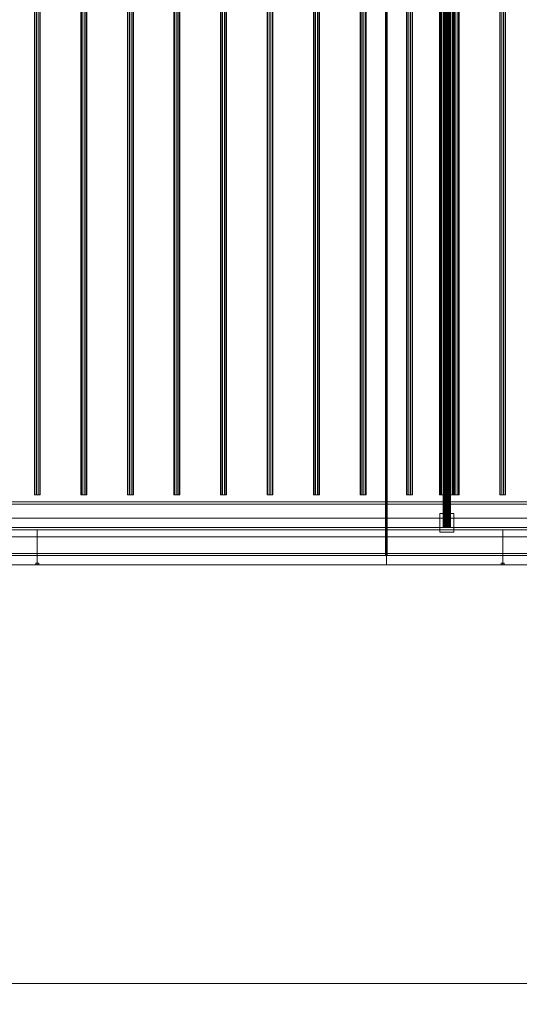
# Model space of a CAD drawing. Header units: millimetres. Extents: x -3490 to 61924, y -72580 to 6847.
# Tile 906 of 1056: x 41423 to 42497, y -20345 to -18228. Entities that reach past the tile are written whole.
import ezdxf

# ---------------------------------------------------------------- set-up
doc = ezdxf.new("R2010")
doc.units = ezdxf.units.MM
doc.layers.add('COTAS_O', color=1, linetype='Continuous', lineweight=0)
doc.layers.add('superior_secador', color=7, linetype='Continuous', lineweight=0)
doc.dimstyles.new('R19_100', dxfattribs={"dimtxt": 250, "dimasz": 150, "dimexe": 150, "dimexo": 80, "dimgap": 100, "dimtad": 1, "dimtih": 1, "dimtoh": 1, "dimdsep": 46, "dimcen": 0.09, "dimadec": 0, "dimazin": 0, "dimtfac": 1, "dimtdec": 4, "dimtofl": 0, "dimtmove": 0, "dimatfit": 3, "dimfxl": 1, "dimtolj": 1, "dimtzin": 0, "dimarcsym": 0})

# ---------------------------------------------------------------- blocks, each defined once
blk = doc.blocks.new('DIM_R29_48')
at = {"layer": 'COTAS_O'}
for p, q in [((40461.1, -19400), (40461.1, -20300)), ((60461.1, -19400), (60461.1, -20300)), ((40461.1, -20300), (40611.1, -20255)), ((60461.1, -20300), (60311.1, -20255)), ((40461.1, -20300), (60461.1, -20300)), ((40461.1, -20300), (40611.1, -20345)), ((60461.1, -20300), (60311.1, -20345))]:
    blk.add_line(p, q, dxfattribs=at)
blk.add_text('20000 O', height=250, dxfattribs=at).set_placement((50461.1, -20200))

msp = doc.modelspace()

# ---------------------------------------------------------------- linework, layer by layer
at = {"layer": 'superior_secador'}
for p, q in [((42211.134, -16600), (42211.134, -19400)), ((42209.134, -19380), (42209.134, -16620)), ((42213.134, -16620), (42213.134, -19380)), ((42333.134, -16680), (42333.134, -19320)), ((42333.406, -16680), (42333.406, -19320)), ((42334.206, -16680), (42334.206, -19320)), ((42335.477, -16680), (42335.477, -19320)), ((42337.134, -16680), (42337.134, -19320)), ((42339.063, -16680), (42339.063, -19320)), ((42341.134, -16680), (42341.134, -19320)), ((42343.204, -16680), (42343.204, -19320)), ((42345.134, -16680), (42345.134, -19320)), ((42346.791, -16680), (42346.791, -19320)), ((42348.062, -16680), (42348.062, -19320)), ((42348.861, -16680), (42348.861, -19320)), ((42349.134, -19320), (42349.134, -16680)), ((41454.784, -16750), (41454.784, -19250)), ((41455.997, -16750), (41455.997, -19250)), ((41459.172, -16750), (41459.172, -19250)), ((41463.096, -16750), (41463.096, -19250)), ((41466.271, -16750), (41466.271, -19250)), ((41467.484, -19250), (41467.484, -16750)), ((41554.784, -16750), (41554.784, -19250)), ((41555.997, -16750), (41555.997, -19250)), ((41559.172, -16750), (41559.172, -19250)), ((41563.096, -16750), (41563.096, -19250)), ((41566.271, -16750), (41566.271, -19250)), ((41567.484, -19250), (41567.484, -16750)), ((41654.784, -16750), (41654.784, -19250)), ((41655.997, -16750), (41655.997, -19250)), ((41659.172, -16750), (41659.172, -19250)), ((41663.096, -16750), (41663.096, -19250)), ((41666.271, -16750), (41666.271, -19250)), ((41667.484, -19250), (41667.484, -16750)), ((41754.784, -16750), (41754.784, -19250)), ((41755.997, -16750), (41755.997, -19250)), ((41759.172, -16750), (41759.172, -19250)), ((41763.096, -16750), (41763.096, -19250)), ((41766.271, -16750), (41766.271, -19250)), ((41767.484, -19250), (41767.484, -16750)), ((41854.784, -16750), (41854.784, -19250)), ((41855.997, -16750), (41855.997, -19250)), ((41859.172, -16750), (41859.172, -19250)), ((41863.096, -16750), (41863.096, -19250)), ((41866.271, -16750), (41866.271, -19250)), ((41867.484, -19250), (41867.484, -16750)), ((41954.784, -16750), (41954.784, -19250)), ((41955.997, -16750), (41955.997, -19250)), ((41959.172, -16750), (41959.172, -19250)), ((41963.096, -16750), (41963.096, -19250)), ((41966.271, -16750), (41966.271, -19250)), ((41967.484, -19250), (41967.484, -16750)), ((42054.784, -16750), (42054.784, -19250)), ((42055.997, -16750), (42055.997, -19250)), ((42059.172, -16750), (42059.172, -19250)), ((42063.096, -16750), (42063.096, -19250)), ((42066.271, -16750), (42066.271, -19250)), ((42067.484, -19250), (42067.484, -16750)), ((42154.784, -16750), (42154.784, -19250)), ((42155.997, -16750), (42155.997, -19250)), ((42159.172, -16750), (42159.172, -19250)), ((42163.096, -16750), (42163.096, -19250)), ((42166.271, -16750), (42166.271, -19250)), ((42167.484, -19250), (42167.484, -16750)), ((42254.784, -16750), (42254.784, -19250)), ((42255.997, -16750), (42255.997, -19250)), ((42259.172, -16750), (42259.172, -19250)), ((42263.096, -16750), (42263.096, -19250)), ((42266.271, -16750), (42266.271, -19250)), ((42267.484, -19250), (42267.484, -16750)), ((42325.134, -16750), (42325.134, -19250)), ((42325.679, -16750), (42325.679, -19250)), ((42327.277, -16750), (42327.277, -19250)), ((42329.82, -16750), (42329.82, -19250)), ((42333.134, -16750), (42333.134, -19250)), ((42336.993, -16750), (42336.993, -19250)), ((42341.134, -16750), (42341.134, -19250)), ((42345.275, -16750), (42345.275, -19250)), ((42349.134, -16750), (42349.134, -19250)), ((42352.448, -16750), (42352.448, -19250)), ((42354.784, -16750), (42354.784, -19250)), ((42354.99, -16750), (42354.99, -19250)), ((42355.997, -16750), (42355.997, -19250)), ((42356.589, -16750), (42356.589, -19250)), ((42357.134, -19250), (42357.134, -16750)), ((42359.172, -16750), (42359.172, -19250)), ((42363.096, -16750), (42363.096, -19250)), ((42366.271, -16750), (42366.271, -19250)), ((42367.484, -19250), (42367.484, -16750)), ((42454.784, -16750), (42454.784, -19250)), ((42455.997, -16750), (42455.997, -19250)), ((42459.172, -16750), (42459.172, -19250)), ((42463.096, -16750), (42463.096, -19250)), ((42466.271, -16750), (42466.271, -19250)), ((42467.484, -19250), (42467.484, -16750)), ((41455.997, -19250), (41454.784, -19250)), ((41459.172, -19250), (41455.997, -19250)), ((41463.096, -19250), (41459.172, -19250)), ((41466.271, -19250), (41463.096, -19250)), ((41467.484, -19250), (41466.271, -19250)), ((41555.997, -19250), (41554.784, -19250)), ((41559.172, -19250), (41555.997, -19250)), ((41563.096, -19250), (41559.172, -19250)), ((41566.271, -19250), (41563.096, -19250)), ((41567.484, -19250), (41566.271, -19250)), ((41655.997, -19250), (41654.784, -19250)), ((41659.172, -19250), (41655.997, -19250)), ((41663.096, -19250), (41659.172, -19250)), ((41666.271, -19250), (41663.096, -19250)), ((41667.484, -19250), (41666.271, -19250)), ((41755.997, -19250), (41754.784, -19250)), ((41759.172, -19250), (41755.997, -19250)), ((41763.096, -19250), (41759.172, -19250)), ((41766.271, -19250), (41763.096, -19250)), ((41767.484, -19250), (41766.271, -19250)), ((41855.997, -19250), (41854.784, -19250)), ((41859.172, -19250), (41855.997, -19250)), ((41863.096, -19250), (41859.172, -19250)), ((41866.271, -19250), (41863.096, -19250)), ((41867.484, -19250), (41866.271, -19250)), ((41955.997, -19250), (41954.784, -19250)), ((41959.172, -19250), (41955.997, -19250)), ((41963.096, -19250), (41959.172, -19250)), ((41966.271, -19250), (41963.096, -19250)), ((41967.484, -19250), (41966.271, -19250)), ((42055.997, -19250), (42054.784, -19250)), ((42059.172, -19250), (42055.997, -19250)), ((42063.096, -19250), (42059.172, -19250)), ((42066.271, -19250), (42063.096, -19250)), ((42067.484, -19250), (42066.271, -19250)), ((42155.997, -19250), (42154.784, -19250)), ((42159.172, -19250), (42155.997, -19250)), ((42163.096, -19250), (42159.172, -19250)), ((42166.271, -19250), (42163.096, -19250)), ((42167.484, -19250), (42166.271, -19250)), ((42255.997, -19250), (42254.784, -19250)), ((42259.172, -19250), (42255.997, -19250)), ((42263.096, -19250), (42259.172, -19250)), ((42266.271, -19250), (42263.096, -19250)), ((42267.484, -19250), (42266.271, -19250)), ((42325.679, -19250), (42325.134, -19250)), ((42327.277, -19250), (42325.679, -19250)), ((42329.82, -19250), (42327.277, -19250)), ((42333.134, -19250), (42329.82, -19250)), ((42336.993, -19250), (42333.134, -19250)), ((42341.134, -19250), (42336.993, -19250)), ((42345.275, -19250), (42341.134, -19250)), ((42349.134, -19250), (42345.275, -19250)), ((42352.448, -19250), (42349.134, -19250)), ((42354.99, -19250), (42352.448, -19250)), ((42355.997, -19250), (42354.784, -19250)), ((42356.589, -19250), (42354.99, -19250)), ((42359.172, -19250), (42355.997, -19250)), ((42357.134, -19250), (42356.589, -19250)), ((42363.096, -19250), (42359.172, -19250)), ((42366.271, -19250), (42363.096, -19250)), ((42367.484, -19250), (42366.271, -19250)), ((42455.997, -19250), (42454.784, -19250)), ((42459.172, -19250), (42455.997, -19250)), ((42463.096, -19250), (42459.172, -19250)), ((42466.271, -19250), (42463.096, -19250)), ((42467.484, -19250), (42466.271, -19250)), ((40461.134, -19265), (60461.134, -19265)), ((60461.134, -19270), (40461.134, -19270)), ((40811.134, -19300), (60111.134, -19300)), ((42326.134, -19330), (42326.134, -19290)), ((42326.134, -19290), (42356.134, -19290)), ((42356.134, -19290), (42356.134, -19330)), ((40461.134, -19320), (60461.134, -19320)), ((42333.406, -19320), (42333.134, -19320)), ((42334.206, -19320), (42333.406, -19320)), ((42335.477, -19320), (42334.206, -19320)), ((42337.134, -19320), (42335.477, -19320)), ((42339.063, -19320), (42337.134, -19320)), ((42341.134, -19320), (42339.063, -19320)), ((42343.204, -19320), (42341.134, -19320)), ((42345.134, -19320), (42343.204, -19320)), ((42346.791, -19320), (42345.134, -19320)), ((42348.062, -19320), (42346.791, -19320)), ((42348.861, -19320), (42348.062, -19320)), ((42349.134, -19320), (42348.861, -19320)), ((40461.134, -19325), (41461.134, -19325)), ((60461.134, -19325), (40461.134, -19325)), ((60111.134, -19340), (40811.134, -19340)), ((41461.134, -19325), (41461.134, -19400)), ((41461.134, -19325), (42461.134, -19325)), ((42356.134, -19330), (42326.134, -19330)), ((42461.134, -19325), (42461.134, -19400)), ((42461.134, -19325), (43461.134, -19325)), ((40461.134, -19376), (60461.134, -19376)), ((40461.134, -19380), (60461.134, -19380)), ((42213.134, -19380), (42209.134, -19380)), ((41461.134, -19400), (40461.134, -19400)), ((60461.134, -19400), (40461.134, -19400)), ((42211.134, -19400), (41211.134, -19400)), ((41458.134, -19400), (41458.134, -19397)), ((41458.134, -19397), (41464.134, -19397)), ((41464.134, -19400), (41458.134, -19400)), ((42461.134, -19400), (41461.134, -19400)), ((41464.134, -19397), (41464.134, -19400)), ((43211.134, -19400), (42211.134, -19400)), ((42458.134, -19400), (42458.134, -19397)), ((42458.134, -19397), (42464.134, -19397)), ((42464.134, -19400), (42458.134, -19400)), ((43461.134, -19400), (42461.134, -19400)), ((42464.134, -19397), (42464.134, -19400))]:
    msp.add_line(p, q, dxfattribs=at)

# ---------------------------------------------------------------- dimensions: what is measured, and where the dimension line sits
at = {"layer": 'COTAS_O'}
dim = msp.add_aligned_dim(p1=(40461.134, -19400), p2=(60461.134, -19400), distance=-900, text='<> O', dimstyle='R19_100', dxfattribs=at)
dim.commit()
dim.dimension.update_dxf_attribs({"geometry": 'DIM_R29_48', "text_midpoint": (50461.134, -20300)})

doc.saveas('drawing.dxf')
